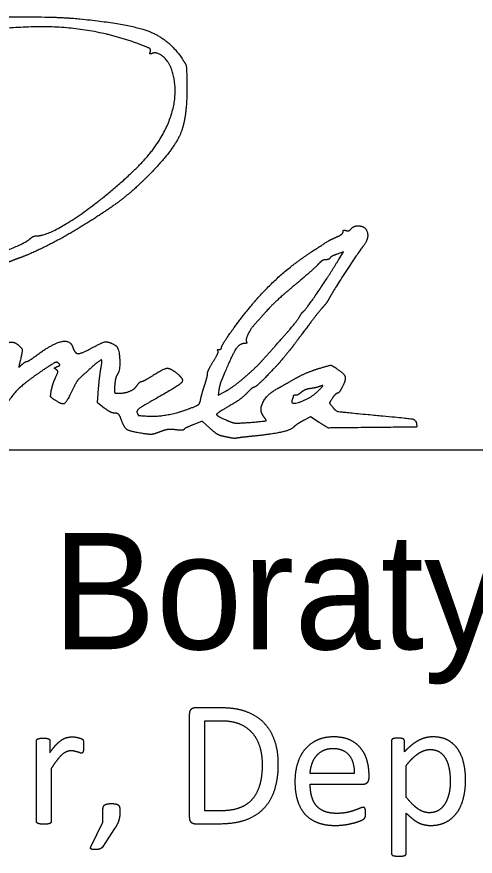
# Model space of a CAD drawing. Extents: x -3.3 to 34, y 0 to 56.8.
# Drawn here: x 25.172 to 25.724, y 7.308 to 8.318 of the extents above; entities that cross this region are included whole.
import ezdxf

# ---------------------------------------------------------------- set-up
doc = ezdxf.new("R2010")
doc.units = 0
doc.layers.add('SH_Data', color=7, linetype='Continuous')
doc.layers.add('SH_Major_Grid_Line', color=7, linetype='Continuous')

msp = doc.modelspace()

# ---------------------------------------------------------------- linework, layer by layer
at = {"layer": 'SH_Data'}
msp.add_line((24.5279, 7.7968), (28.0279, 7.7968), dxfattribs=at)
at = {"layer": 'SH_Major_Grid_Line'}
for p, q in [((25.4182, 7.4862), (25.3866, 7.4862)), ((25.3797, 7.4786), (25.3797, 7.3544)), ((25.1958, 7.3495), (25.1958, 7.4464)), ((25.2118, 7.4464), (25.2118, 7.4323)), ((25.2525, 7.4401), (25.2525, 7.4401)), ((25.623, 7.4464), (25.623, 7.3111)), ((25.6386, 7.4334), (25.6386, 7.4464)), ((25.4868, 7.4185), (25.4868, 7.4185)), ((25.2136, 7.4132), (25.2136, 7.3495)), ((25.4674, 7.4178), (25.4674, 7.4178)), ((25.6408, 7.3785), (25.6408, 7.417)), ((25.5781, 7.4074), (25.5252, 7.4074)), ((25.596, 7.4022), (25.596, 7.4054)), ((25.7122, 7.3995), (25.7122, 7.3995)), ((25.5252, 7.3944), (25.589, 7.3944)), ((25.6938, 7.3974), (25.6938, 7.3974)), ((25.2962, 7.3623), (25.2962, 7.3623)), ((25.6408, 7.3111), (25.6408, 7.3595)), ((25.2898, 7.3409), (25.275, 7.3187)), ((25.3866, 7.3468), (25.4161, 7.3468))]:
    msp.add_line(p, q, dxfattribs=at)
for points in [[(25.5597, 8.0263), (25.5651, 8.0352), (25.5577, 8.0326)], [(25.2773, 7.8473), (25.269, 7.8536), (25.2704, 7.8707)], [(25.4153, 7.8693), (25.4143, 7.8628), (25.4229, 7.8673)], [(25.5361, 7.83), (25.5255, 7.8368), (25.5171, 7.8323)], [(25.4043, 7.823), (25.3951, 7.8313), (25.3845, 7.8272)], [(25.4173, 7.3623), (25.3982, 7.3623), (25.3982, 7.4708), (25.4171, 7.4708)], [(25.2612, 7.3189), (25.2756, 7.3485), (25.2756, 7.3623)]]:
    msp.add_lwpolyline(points, dxfattribs=at)
for points in [[(25.0898, 8.3127), (25.0966, 8.3169), (25.2136, 8.3192), (25.248, 8.3158)], [(25.248, 8.3158), (25.3072, 8.31), (25.3548, 8.2917), (25.3706, 8.2686)], [(25.3205, 8.285), (25.2699, 8.304), (25.1619, 8.308), (25.0716, 8.2942)], [(25.3328, 8.2764), (25.3338, 8.2789), (25.3303, 8.2813), (25.3205, 8.285)], [(25.3352, 8.2743), (25.3326, 8.2733), (25.3319, 8.274), (25.3328, 8.2764)], [(25.3586, 8.2544), (25.3553, 8.2642), (25.3409, 8.2765), (25.3352, 8.2743)], [(25.3706, 8.2686), (25.3755, 8.2614), (25.3764, 8.257), (25.3768, 8.2392)], [(25.3131, 8.1332), (25.344, 8.1627), (25.3679, 8.2262), (25.3586, 8.2544)], [(25.3768, 8.2392), (25.3775, 8.1984), (25.3614, 8.1587), (25.332, 8.1288)], [(25.1964, 8.0546), (25.2105, 8.0546), (25.2786, 8.1005), (25.3131, 8.1332)], [(25.332, 8.1288), (25.3134, 8.1099), (25.281, 8.085), (25.2505, 8.0662)], [(25.2505, 8.0662), (25.2313, 8.0543), (25.1901, 8.0333), (25.176, 8.0282)], [(25.5745, 8.0631), (25.5761, 8.065), (25.5798, 8.0666), (25.5827, 8.0666)], [(25.5827, 8.0666), (25.5921, 8.0666), (25.5959, 8.0505), (25.5885, 8.0415)], [(25.557, 8.0532), (25.5613, 8.0551), (25.5648, 8.058), (25.5648, 8.0595)], [(25.5648, 8.0595), (25.5648, 8.061), (25.5663, 8.0617), (25.5682, 8.061)], [(25.5682, 8.061), (25.5701, 8.0602), (25.5729, 8.0612), (25.5745, 8.0631)], [(25.0764, 8.0126), (25.1133, 8.0208), (25.1796, 8.0437), (25.1882, 8.0512)], [(25.1882, 8.0512), (25.1903, 8.0531), (25.1939, 8.0546), (25.1964, 8.0546)], [(25.528, 8.0362), (25.5469, 8.0484), (25.5488, 8.0495), (25.557, 8.0532)], [(25.4334, 7.9437), (25.4556, 7.9745), (25.5007, 8.0185), (25.528, 8.0362)], [(25.5885, 8.0415), (25.5843, 8.0365), (25.5515, 7.9861), (25.5483, 7.9799)], [(25.176, 8.0282), (25.1714, 8.0266), (25.1643, 8.0238), (25.1603, 8.022)], [(25.5169, 7.9634), (25.5197, 7.9653), (25.5479, 8.0068), (25.5597, 8.0263)], [(25.5437, 8.0258), (25.5415, 8.0258), (25.5375, 8.0233), (25.5349, 8.0204)], [(25.549, 8.0279), (25.5483, 8.0267), (25.5459, 8.0258), (25.5437, 8.0258)], [(25.5577, 8.0326), (25.5537, 8.0312), (25.5498, 8.0291), (25.549, 8.0279)], [(25.5349, 8.0204), (25.5322, 8.0174), (25.5197, 8.0063), (25.5072, 7.9958)], [(25.5072, 7.9958), (25.4876, 7.9793), (25.4759, 7.9679), (25.4592, 7.949)], [(25.5483, 7.9799), (25.5466, 7.9764), (25.5427, 7.971), (25.5397, 7.9678)], [(25.5397, 7.9678), (25.5367, 7.9645), (25.5278, 7.9532), (25.5199, 7.9425)], [(25.4817, 7.9204), (25.497, 7.9375), (25.5106, 7.9539), (25.513, 7.9582)], [(25.513, 7.9582), (25.5142, 7.9604), (25.5159, 7.9627), (25.5169, 7.9634)], [(25.4592, 7.949), (25.4533, 7.9424), (25.4471, 7.9295), (25.4485, 7.9271)], [(25.4184, 7.9203), (25.4184, 7.9217), (25.4251, 7.9322), (25.4334, 7.9437)], [(25.5199, 7.9425), (25.512, 7.9319), (25.5043, 7.9217), (25.5029, 7.9199)], [(25.1555, 7.9217), (25.1605, 7.9266), (25.1705, 7.9267), (25.1754, 7.9217)], [(25.1935, 7.9091), (25.2138, 7.9243), (25.2365, 7.9299), (25.2395, 7.9204)], [(25.2633, 7.9201), (25.2752, 7.9267), (25.2825, 7.9274), (25.2907, 7.9228)], [(25.4462, 7.925), (25.4399, 7.925), (25.4304, 7.9098), (25.4183, 7.8806)], [(25.4485, 7.9271), (25.4493, 7.9259), (25.4482, 7.925), (25.4462, 7.925)], [(25.1754, 7.9217), (25.1786, 7.9186), (25.1788, 7.9161), (25.1767, 7.907)], [(25.2395, 7.9204), (25.2419, 7.9128), (25.25, 7.9127), (25.2633, 7.9201)], [(25.2907, 7.9228), (25.2951, 7.9203), (25.2967, 7.8923), (25.2928, 7.8872)], [(25.4086, 7.9035), (25.4125, 7.9097), (25.415, 7.9155), (25.4142, 7.9163)], [(25.4142, 7.9163), (25.4134, 7.9171), (25.414, 7.9178), (25.4156, 7.9178)], [(25.4156, 7.9178), (25.4171, 7.9178), (25.4184, 7.9189), (25.4184, 7.9203)], [(25.4661, 7.9029), (25.4692, 7.9065), (25.4762, 7.9143), (25.4817, 7.9204)], [(25.5029, 7.9199), (25.4896, 7.9034), (25.485, 7.8983), (25.4732, 7.8861)], [(25.1767, 7.907), (25.1744, 7.8967), (25.1745, 7.8962), (25.1783, 7.8997)], [(25.1841, 7.9034), (25.1851, 7.9034), (25.1893, 7.9059), (25.1935, 7.9091)], [(25.2734, 7.8956), (25.2752, 7.905), (25.2726, 7.9054), (25.2633, 7.8972)], [(25.1783, 7.8997), (25.1805, 7.9017), (25.1832, 7.9034), (25.1841, 7.9034)], [(25.2222, 7.9013), (25.2204, 7.9031), (25.2145, 7.9003), (25.202, 7.8918)], [(25.2194, 7.8936), (25.2172, 7.895), (25.2175, 7.8959), (25.2206, 7.8971)], [(25.2187, 7.8838), (25.2215, 7.8901), (25.2217, 7.8922), (25.2194, 7.8936)], [(25.2206, 7.8971), (25.2236, 7.8982), (25.224, 7.8995), (25.2222, 7.9013)], [(25.2633, 7.8972), (25.2474, 7.8832), (25.2437, 7.8788), (25.2382, 7.8674)], [(25.2704, 7.8707), (25.2712, 7.8801), (25.2726, 7.8913), (25.2734, 7.8956)], [(25.336, 7.8866), (25.3489, 7.8948), (25.3565, 7.8956), (25.3642, 7.8895)], [(25.4016, 7.8887), (25.4016, 7.8905), (25.4047, 7.8972), (25.4086, 7.9035)], [(25.446, 7.8841), (25.4539, 7.8909), (25.4629, 7.8994), (25.4661, 7.9029)], [(25.506, 7.8821), (25.5139, 7.8866), (25.5271, 7.8923), (25.5353, 7.8948)], [(25.5353, 7.8948), (25.5493, 7.899), (25.5505, 7.899), (25.5564, 7.8952)], [(25.5564, 7.8952), (25.566, 7.8889), (25.5684, 7.8815), (25.5638, 7.8725)], [(25.202, 7.8918), (25.1823, 7.8784), (25.1651, 7.8613), (25.1568, 7.847)], [(25.2136, 7.8682), (25.2144, 7.8723), (25.2166, 7.8794), (25.2187, 7.8838)], [(25.2928, 7.8872), (25.2916, 7.8855), (25.2903, 7.8798), (25.2899, 7.8746)], [(25.3224, 7.8794), (25.3236, 7.8794), (25.3297, 7.8826), (25.336, 7.8866)], [(25.3642, 7.8895), (25.3739, 7.8819), (25.367, 7.874), (25.3354, 7.8563)], [(25.3981, 7.8746), (25.4, 7.8805), (25.4016, 7.8869), (25.4016, 7.8887)], [(25.4229, 7.8673), (25.4277, 7.8697), (25.4381, 7.8773), (25.446, 7.8841)], [(25.4732, 7.8861), (25.4657, 7.8784), (25.4586, 7.8722), (25.4576, 7.8722)], [(25.2899, 7.8746), (25.2894, 7.867), (25.2901, 7.865), (25.2932, 7.865)], [(25.2932, 7.865), (25.3016, 7.865), (25.3136, 7.8698), (25.3168, 7.8745)], [(25.3168, 7.8745), (25.3187, 7.8772), (25.3212, 7.8794), (25.3224, 7.8794)], [(25.3933, 7.8575), (25.394, 7.8609), (25.3961, 7.8686), (25.3981, 7.8746)], [(25.4183, 7.8806), (25.4172, 7.8779), (25.4159, 7.8728), (25.4153, 7.8693)], [(25.4864, 7.8711), (25.4893, 7.8726), (25.4981, 7.8776), (25.506, 7.8821)], [(25.5372, 7.8734), (25.5345, 7.8724), (25.5292, 7.8712), (25.5254, 7.8707)], [(25.5348, 7.8679), (25.5403, 7.8735), (25.5408, 7.8748), (25.5372, 7.8734)], [(25.2182, 7.8566), (25.2132, 7.8599), (25.2124, 7.8619), (25.2136, 7.8682)], [(25.2382, 7.8674), (25.2315, 7.8537), (25.2267, 7.8511), (25.2182, 7.8566)], [(25.449, 7.8652), (25.4454, 7.8614), (25.4373, 7.8553), (25.431, 7.8516)], [(25.4576, 7.8722), (25.4565, 7.8722), (25.4526, 7.869), (25.449, 7.8652)], [(25.4694, 7.8367), (25.4633, 7.8441), (25.4731, 7.8639), (25.4864, 7.8711)], [(25.5033, 7.8568), (25.5008, 7.8503), (25.5263, 7.8593), (25.5348, 7.8679)], [(25.5144, 7.8662), (25.5122, 7.8642), (25.5091, 7.8626), (25.5076, 7.8626)], [(25.5254, 7.8707), (25.5215, 7.8702), (25.5166, 7.8681), (25.5144, 7.8662)], [(25.5578, 7.865), (25.5567, 7.865), (25.554, 7.8623), (25.5519, 7.8591)], [(25.5638, 7.8725), (25.5616, 7.8683), (25.5589, 7.865), (25.5578, 7.865)], [(25.3354, 7.8563), (25.3222, 7.8488), (25.316, 7.844), (25.3168, 7.8418)], [(25.3806, 7.8469), (25.3894, 7.8502), (25.3923, 7.8527), (25.3933, 7.8575)], [(25.5048, 7.8616), (25.5048, 7.861), (25.5041, 7.8589), (25.5033, 7.8568)], [(25.5076, 7.8626), (25.506, 7.8626), (25.5048, 7.8621), (25.5048, 7.8616)], [(25.5519, 7.8591), (25.5484, 7.8538), (25.5484, 7.8529), (25.5523, 7.8482)], [(25.2903, 7.841), (25.2877, 7.841), (25.2819, 7.8438), (25.2773, 7.8473)], [(25.3308, 7.8375), (25.3413, 7.8369), (25.3674, 7.8418), (25.3806, 7.8469)], [(25.431, 7.8516), (25.4131, 7.8412), (25.412, 7.8379), (25.425, 7.8324)], [(25.5523, 7.8482), (25.5559, 7.8437), (25.5609, 7.8427), (25.5948, 7.8395)], [(25.2978, 7.8332), (25.296, 7.8383), (25.2934, 7.841), (25.2903, 7.841)], [(25.3232, 7.8166), (25.3082, 7.819), (25.3013, 7.8235), (25.2978, 7.8332)], [(25.3168, 7.8418), (25.3181, 7.8384), (25.3188, 7.8382), (25.3308, 7.8375)], [(25.4518, 7.8299), (25.4713, 7.8315), (25.4731, 7.8322), (25.4694, 7.8367)], [(25.5948, 7.8395), (25.6439, 7.835), (25.6521, 7.8334), (25.6531, 7.8287)], [(25.3845, 7.8272), (25.3787, 7.8249), (25.3737, 7.8224), (25.3733, 7.8215)], [(25.4189, 7.8135), (25.4159, 7.8142), (25.4093, 7.8184), (25.4043, 7.823)], [(25.425, 7.8324), (25.4318, 7.8294), (25.4383, 7.8289), (25.4518, 7.8299)], [(25.5054, 7.8244), (25.5017, 7.8207), (25.4802, 7.8158), (25.4568, 7.8134)], [(25.5171, 7.8323), (25.5125, 7.8298), (25.5072, 7.8263), (25.5054, 7.8244)], [(25.5828, 7.8236), (25.5471, 7.8232), (25.5467, 7.8232), (25.5361, 7.83)], [(25.6531, 7.8287), (25.6539, 7.8244), (25.6519, 7.8243), (25.5828, 7.8236)], [(25.3443, 7.8186), (25.3373, 7.8158), (25.3318, 7.8153), (25.3232, 7.8166)], [(25.3632, 7.8211), (25.3574, 7.8219), (25.3501, 7.8209), (25.3443, 7.8186)], [(25.3733, 7.8215), (25.3729, 7.8206), (25.3683, 7.8204), (25.3632, 7.8211)], [(25.4292, 7.8114), (25.4265, 7.8119), (25.4219, 7.8129), (25.4189, 7.8135)], [(25.4568, 7.8134), (25.4482, 7.8125), (25.4396, 7.8115), (25.4376, 7.8111)], [(25.4376, 7.8111), (25.4356, 7.8107), (25.4318, 7.8108), (25.4292, 7.8114)], [(25.3819, 7.4845), (25.3797, 7.4828), (25.3797, 7.4786)], [(25.3866, 7.4862), (25.3841, 7.4862), (25.3819, 7.4845)], [(25.4487, 7.4815), (25.4362, 7.4862), (25.4182, 7.4862)], [(25.4697, 7.468), (25.4612, 7.4768), (25.4487, 7.4815)], [(25.4171, 7.4708), (25.4315, 7.4708), (25.4407, 7.4668)], [(25.4407, 7.4668), (25.4498, 7.4628), (25.4558, 7.4557)], [(25.4825, 7.4467), (25.4781, 7.4592), (25.4697, 7.468)], [(25.1961, 7.4479), (25.1965, 7.4485), (25.1974, 7.4489)], [(25.1974, 7.4489), (25.1984, 7.4494), (25.1999, 7.4496)], [(25.1999, 7.4496), (25.2014, 7.4497), (25.2039, 7.4497)], [(25.2039, 7.4497), (25.2062, 7.4497), (25.2078, 7.4496)], [(25.2078, 7.4496), (25.2094, 7.4494), (25.2102, 7.4489)], [(25.2102, 7.4489), (25.2111, 7.4485), (25.2115, 7.4479)], [(25.226, 7.4476), (25.2291, 7.4497), (25.2321, 7.4505)], [(25.2321, 7.4505), (25.2352, 7.4513), (25.2383, 7.4513)], [(25.2383, 7.4513), (25.2397, 7.4513), (25.2415, 7.4512)], [(25.2415, 7.4512), (25.2433, 7.451), (25.2452, 7.4506)], [(25.2452, 7.4506), (25.2472, 7.4501), (25.2487, 7.4496)], [(25.2487, 7.4496), (25.2503, 7.4491), (25.251, 7.4485)], [(25.4558, 7.4557), (25.4618, 7.4486), (25.4646, 7.4388)], [(25.5533, 7.4513), (25.5427, 7.4513), (25.5341, 7.4476)], [(25.5728, 7.4477), (25.5647, 7.4513), (25.5533, 7.4513)], [(25.6247, 7.449), (25.6237, 7.4486), (25.6234, 7.448)], [(25.6271, 7.4496), (25.6256, 7.4494), (25.6247, 7.449)], [(25.6308, 7.4497), (25.6286, 7.4497), (25.6271, 7.4496)], [(25.6345, 7.4496), (25.633, 7.4497), (25.6308, 7.4497)], [(25.6369, 7.449), (25.6359, 7.4494), (25.6345, 7.4496)], [(25.6383, 7.448), (25.6379, 7.4486), (25.6369, 7.449)], [(25.6639, 7.4502), (25.6595, 7.4491), (25.6554, 7.4469)], [(25.6731, 7.4513), (25.6682, 7.4513), (25.6639, 7.4502)], [(25.6911, 7.4472), (25.6836, 7.4513), (25.6731, 7.4513)], [(25.1958, 7.4464), (25.1958, 7.4473), (25.1961, 7.4479)], [(25.2115, 7.4479), (25.2118, 7.4473), (25.2118, 7.4464)], [(25.2118, 7.4323), (25.2158, 7.4381), (25.2193, 7.4418)], [(25.2193, 7.4418), (25.2228, 7.4455), (25.226, 7.4476)], [(25.251, 7.4485), (25.2516, 7.448), (25.2518, 7.4475)], [(25.2518, 7.4475), (25.252, 7.447), (25.2522, 7.4463)], [(25.2522, 7.4463), (25.2524, 7.4455), (25.2524, 7.444)], [(25.2524, 7.444), (25.2525, 7.4426), (25.2525, 7.4401)], [(25.2525, 7.4401), (25.2525, 7.4377), (25.2524, 7.4361)], [(25.4646, 7.4388), (25.4674, 7.4291), (25.4674, 7.4178)], [(25.4868, 7.4185), (25.4868, 7.4343), (25.4825, 7.4467)], [(25.5341, 7.4476), (25.5255, 7.4439), (25.5194, 7.4369)], [(25.5859, 7.4378), (25.5808, 7.444), (25.5728, 7.4477)], [(25.6234, 7.448), (25.623, 7.4474), (25.623, 7.4464)], [(25.6386, 7.4464), (25.6386, 7.4474), (25.6383, 7.448)], [(25.6471, 7.4413), (25.643, 7.438), (25.6386, 7.4334)], [(25.6554, 7.4469), (25.6512, 7.4446), (25.6471, 7.4413)], [(25.7032, 7.436), (25.6985, 7.4431), (25.6911, 7.4472)], [(25.2264, 7.4299), (25.2236, 7.4274), (25.2205, 7.4233)], [(25.2319, 7.4334), (25.2293, 7.4323), (25.2264, 7.4299)], [(25.2372, 7.4345), (25.2345, 7.4345), (25.2319, 7.4334)], [(25.2414, 7.4341), (25.2394, 7.4345), (25.2372, 7.4345)], [(25.2449, 7.4332), (25.2433, 7.4336), (25.2414, 7.4341)], [(25.2477, 7.4322), (25.2464, 7.4327), (25.2449, 7.4332)], [(25.2498, 7.4317), (25.2489, 7.4317), (25.2477, 7.4322)], [(25.2511, 7.4322), (25.2506, 7.4317), (25.2498, 7.4317)], [(25.2519, 7.4336), (25.2516, 7.4327), (25.2511, 7.4322)], [(25.2524, 7.4361), (25.2522, 7.4345), (25.2519, 7.4336)], [(25.5194, 7.4369), (25.5133, 7.43), (25.5101, 7.42)], [(25.5325, 7.4283), (25.5358, 7.4324), (25.5408, 7.4349)], [(25.5408, 7.4349), (25.5458, 7.4374), (25.5524, 7.4374)], [(25.5524, 7.4374), (25.5653, 7.4374), (25.5719, 7.4294)], [(25.5719, 7.4294), (25.5784, 7.4214), (25.5781, 7.4074)], [(25.5935, 7.4232), (25.5911, 7.4316), (25.5859, 7.4378)], [(25.6488, 7.426), (25.6526, 7.4296), (25.6561, 7.4318)], [(25.6561, 7.4318), (25.6595, 7.434), (25.6629, 7.435)], [(25.6629, 7.435), (25.6662, 7.4361), (25.6697, 7.4361)], [(25.6697, 7.4361), (25.6766, 7.4361), (25.6813, 7.4328)], [(25.6813, 7.4328), (25.686, 7.4296), (25.6887, 7.4242)], [(25.71, 7.4195), (25.7079, 7.4289), (25.7032, 7.436)], [(25.2205, 7.4233), (25.2173, 7.4192), (25.2136, 7.4132)], [(25.4822, 7.3869), (25.4868, 7.4004), (25.4868, 7.4185)], [(25.5101, 7.42), (25.5068, 7.41), (25.5068, 7.3975)], [(25.5252, 7.4074), (25.5254, 7.4133), (25.5273, 7.4188)], [(25.5273, 7.4188), (25.5291, 7.4242), (25.5325, 7.4283)], [(25.596, 7.4054), (25.596, 7.4149), (25.5935, 7.4232)], [(25.6408, 7.417), (25.645, 7.4223), (25.6488, 7.426)], [(25.6887, 7.4242), (25.6915, 7.4188), (25.6926, 7.4118)], [(25.7122, 7.3995), (25.7122, 7.41), (25.71, 7.4195)], [(25.4674, 7.4178), (25.4674, 7.4036), (25.4643, 7.3932)], [(25.6926, 7.4118), (25.6938, 7.4049), (25.6938, 7.3974)], [(25.5938, 7.3962), (25.596, 7.398), (25.596, 7.4022)], [(25.7094, 7.3766), (25.7122, 7.3868), (25.7122, 7.3995)], [(25.4643, 7.3932), (25.4613, 7.3828), (25.4551, 7.3759)], [(25.5068, 7.3975), (25.5068, 7.3844), (25.51, 7.3745)], [(25.5269, 7.3799), (25.5252, 7.3863), (25.5252, 7.3944)], [(25.589, 7.3944), (25.5917, 7.3944), (25.5938, 7.3962)], [(25.6938, 7.3974), (25.6938, 7.3906), (25.6924, 7.3839)], [(25.4687, 7.3645), (25.4776, 7.3734), (25.4822, 7.3869)], [(25.5323, 7.3688), (25.5285, 7.3734), (25.5269, 7.3799)], [(25.6548, 7.3647), (25.6482, 7.3695), (25.6408, 7.3785)], [(25.6924, 7.3839), (25.6909, 7.3772), (25.688, 7.3718)], [(25.2761, 7.3669), (25.2767, 7.3686), (25.278, 7.3695)], [(25.278, 7.3695), (25.2793, 7.3704), (25.2813, 7.3707)], [(25.2813, 7.3707), (25.2832, 7.371), (25.286, 7.371)], [(25.286, 7.371), (25.2887, 7.371), (25.2906, 7.3707)], [(25.2906, 7.3707), (25.2926, 7.3704), (25.2938, 7.3695)], [(25.2938, 7.3695), (25.2951, 7.3686), (25.2956, 7.3669)], [(25.4551, 7.3759), (25.449, 7.369), (25.4398, 7.3657)], [(25.51, 7.3745), (25.5131, 7.3646), (25.5192, 7.358)], [(25.5421, 7.3617), (25.5361, 7.3641), (25.5323, 7.3688)], [(25.688, 7.3718), (25.685, 7.3664), (25.6802, 7.3632)], [(25.7013, 7.3594), (25.7067, 7.3665), (25.7094, 7.3766)], [(25.2756, 7.3623), (25.2756, 7.3652), (25.2761, 7.3669)], [(25.2956, 7.3669), (25.2962, 7.3652), (25.2962, 7.3623)], [(25.2962, 7.3623), (25.2962, 7.3589), (25.2959, 7.3561)], [(25.4398, 7.3657), (25.4307, 7.3623), (25.4173, 7.3623)], [(25.4469, 7.3512), (25.4598, 7.3556), (25.4687, 7.3645)], [(25.5192, 7.358), (25.5253, 7.3514), (25.5343, 7.3481)], [(25.5569, 7.3592), (25.5482, 7.3592), (25.5421, 7.3617)], [(25.5693, 7.3603), (25.5639, 7.3592), (25.5569, 7.3592)], [(25.5786, 7.3629), (25.5747, 7.3614), (25.5693, 7.3603)], [(25.5851, 7.3654), (25.5826, 7.3643), (25.5786, 7.3629)], [(25.589, 7.3665), (25.5877, 7.3665), (25.5851, 7.3654)], [(25.5903, 7.3662), (25.5897, 7.3665), (25.589, 7.3665)], [(25.5912, 7.365), (25.5909, 7.3658), (25.5903, 7.3662)], [(25.5917, 7.3629), (25.5916, 7.3643), (25.5912, 7.365)], [(25.5919, 7.3596), (25.5919, 7.3616), (25.5917, 7.3629)], [(25.5918, 7.3572), (25.5919, 7.3582), (25.5919, 7.3596)], [(25.6408, 7.3595), (25.6447, 7.3557), (25.6481, 7.3529)], [(25.6686, 7.36), (25.6614, 7.36), (25.6548, 7.3647)], [(25.6802, 7.3632), (25.6753, 7.36), (25.6686, 7.36)], [(25.6882, 7.3485), (25.696, 7.3524), (25.7013, 7.3594)], [(25.1962, 7.348), (25.1958, 7.3486), (25.1958, 7.3495)], [(25.1976, 7.347), (25.1966, 7.3475), (25.1962, 7.348)], [(25.2131, 7.348), (25.2127, 7.3475), (25.2117, 7.347)], [(25.2136, 7.3495), (25.2136, 7.3486), (25.2131, 7.348)], [(25.2948, 7.3509), (25.2941, 7.3484), (25.2928, 7.346)], [(25.2959, 7.3561), (25.2956, 7.3533), (25.2948, 7.3509)], [(25.3797, 7.3544), (25.3797, 7.3502), (25.3819, 7.3485)], [(25.3819, 7.3485), (25.3841, 7.3468), (25.3866, 7.3468)], [(25.4161, 7.3468), (25.434, 7.3468), (25.4469, 7.3512)], [(25.5343, 7.3481), (25.5433, 7.3447), (25.5553, 7.3447)], [(25.5682, 7.3457), (25.5743, 7.3468), (25.579, 7.3481)], [(25.579, 7.3481), (25.5836, 7.3494), (25.5865, 7.3507)], [(25.5865, 7.3507), (25.5894, 7.3521), (25.59, 7.3527)], [(25.59, 7.3527), (25.5906, 7.3533), (25.591, 7.3539)], [(25.591, 7.3539), (25.5913, 7.3546), (25.5915, 7.3554)], [(25.5915, 7.3554), (25.5917, 7.3562), (25.5918, 7.3572)], [(25.6481, 7.3529), (25.6516, 7.3501), (25.655, 7.3483)], [(25.655, 7.3483), (25.6585, 7.3464), (25.6622, 7.3456)], [(25.6702, 7.3447), (25.6803, 7.3447), (25.6882, 7.3485)], [(25.2003, 7.3464), (25.1986, 7.3466), (25.1976, 7.347)], [(25.2046, 7.3462), (25.202, 7.3462), (25.2003, 7.3464)], [(25.209, 7.3464), (25.2073, 7.3462), (25.2046, 7.3462)], [(25.2117, 7.347), (25.2108, 7.3466), (25.209, 7.3464)], [(25.2928, 7.346), (25.2916, 7.3436), (25.2898, 7.3409)], [(25.5553, 7.3447), (25.5622, 7.3447), (25.5682, 7.3457)], [(25.6622, 7.3456), (25.6659, 7.3447), (25.6702, 7.3447)], [(25.2609, 7.3174), (25.2608, 7.318), (25.2612, 7.3189)], [(25.275, 7.3187), (25.2745, 7.3179), (25.2738, 7.3174)], [(25.2614, 7.3164), (25.2609, 7.3167), (25.2609, 7.3174)], [(25.2632, 7.3158), (25.262, 7.316), (25.2614, 7.3164)], [(25.2663, 7.3157), (25.2645, 7.3157), (25.2632, 7.3158)], [(25.2697, 7.3158), (25.2683, 7.3157), (25.2663, 7.3157)], [(25.2721, 7.3164), (25.271, 7.316), (25.2697, 7.3158)], [(25.2738, 7.3174), (25.2731, 7.3168), (25.2721, 7.3164)], [(25.623, 7.3111), (25.623, 7.3102), (25.6234, 7.3096)], [(25.6234, 7.3096), (25.6238, 7.3089), (25.6248, 7.3085)], [(25.6248, 7.3085), (25.6258, 7.3081), (25.6276, 7.3079)], [(25.6276, 7.3079), (25.6293, 7.3076), (25.6319, 7.3076)], [(25.6319, 7.3076), (25.6345, 7.3076), (25.6363, 7.3079)], [(25.6363, 7.3079), (25.638, 7.3081), (25.639, 7.3085)], [(25.639, 7.3085), (25.6399, 7.3089), (25.6404, 7.3096)], [(25.6404, 7.3096), (25.6408, 7.3102), (25.6408, 7.3111)]]:
    msp.add_open_spline(points, degree=2, dxfattribs=at)

# ---------------------------------------------------------------- texts
msp.add_text('Pamela Boratyn', height=0.14, dxfattribs=at).set_placement((24.5279, 7.5568))

doc.saveas('drawing.dxf')
